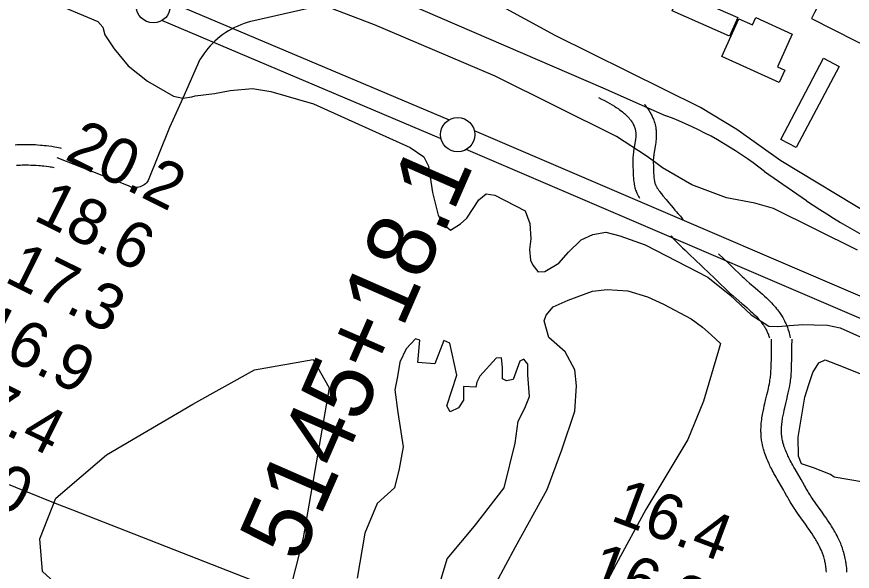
# Model space of a CAD drawing. Extents: x 3535183 to 3573198, y 534952 to 560562.
# Drawn here: x 3555878 to 3557103, y 547129 to 547941 of the extents above; entities that cross this region are included whole.
import ezdxf

# ---------------------------------------------------------------- set-up
doc = ezdxf.new("R2010")
doc.units = 0
for name, color, linetype in [('V-BLDG-OTLN', 7, 'Continuous'), ('V-CHAN-NAID', 7, 'Continuous'), ('V-LEVE-TOET', 7, 'Continuous'), ('V-RIVR-EDGE', 7, 'Continuous'), ('V-RIVR-RANG', 7, 'Continuous'), ('V-ROAD-CNTR', 7, 'Continuous'), ('V-SITE-OTLN', 7, 'Continuous'), ('V-SITE-VEGE', 7, 'Continuous'), ('V-SURV-IDEN', 7, 'Continuous'), ('V-SURV-LINE', 7, 'Continuous'), ('V-TOPO-MINR', 7, 'Continuous'), ('V-TOPO-SHOR', 7, 'Continuous')]:
    doc.layers.add(name, color=color, linetype=linetype)

msp = doc.modelspace()

# ---------------------------------------------------------------- linework, layer by layer
at = {"layer": 'V-BLDG-OTLN'}
for points in [[(3556850.6, 547977.1), (3556934.7, 547940.1), (3556922.6, 547912.5), (3556838.5, 547949.6)], [(3556911.3, 547883), (3556936.3, 547938.1), (3556956.4, 547929.1), (3556961.3, 547939.9), (3557014.6, 547915.7), (3556992.9, 547867.7), (3557003.7, 547862.8), (3556995.6, 547844.9)], [(3557083.4, 547868.3), (3557020.6, 547749.4), (3556997.9, 547761.4), (3557060.7, 547880.3)]]:
    msp.add_lwpolyline(points, close=True, dxfattribs=at)
at = {"layer": 'V-LEVE-TOET'}
for points in [[(3554872.8, 549672.1), (3554853.1, 549510.2), (3554837, 549286.3), (3554808.1, 548993), (3554774.6, 548716), (3554767.6, 548638.8), (3554766.1, 548596.2), (3554777.1, 548559.6), (3554802.5, 548515.5), (3554850.5, 548469.2), (3554916.9, 548415.1), (3554993, 548371.1), (3555119.9, 548304.9), (3555284.6, 548234.2), (3555453.1, 548165.3), (3555612.8, 548096.5), (3555725.5, 548047.9), (3555877.3, 547986.1), (3555936.3, 547959.6), (3555997, 547934.3)], [(3557110.3, 547599.4), (3556987.3, 547660.1), (3556959.6, 547668.3), (3556918.3, 547676.1), (3556891, 547686.2), (3556867.5, 547694.8), (3556824.6, 547720.1), (3556810.6, 547730.2), (3556800.7, 547737.5), (3556757, 547765.5), (3556579, 547853.9), (3556402.2, 547929.1), (3556326.8, 547957.9), (3556167.9, 548039.3), (3556002.1, 548107), (3555923.6, 548131.5), (3555907.7, 548136.9), (3555905.3, 548137.5), (3555790.3, 548165.7), (3555611.9, 548234.6), (3555382.5, 548329.2), (3555257.2, 548382.1), (3555142.8, 548434.7)], [(3555997, 547934.3), (3556004, 547925.7), (3556007.1, 547914.4), (3556020.8, 547894.1), (3556041.1, 547869.2), (3556069.6, 547846.6), (3556107.5, 547824.8)], [(3556139.5, 547825.2), (3556167.9, 547828.7), (3556190.9, 547833), (3556223.7, 547836.2), (3556250.2, 547831.5), (3556313.1, 547813.6), (3556454.7, 547749.8), (3556474.7, 547735.8), (3556481.3, 547722.5), (3556487.6, 547683.9), (3556495.8, 547650.7), (3556502.8, 547637.9), (3556513.8, 547628.5), (3556528.2, 547637.9), (3556537.5, 547646.1), (3556555.5, 547673), (3556566, 547682), (3556578.5, 547679.7), (3556623.4, 547656.7), (3556630, 547638.4), (3556631.6, 547615.7), (3556629.7, 547600.5), (3556631.2, 547584.5), (3556634.4, 547577.1), (3556641.8, 547568.2), (3556641.4, 547567.8), (3556651.9, 547568.2), (3556672.6, 547580.3), (3556686.6, 547596.3), (3556705.3, 547614.3), (3556722.5, 547622.1), (3556741.2, 547625.6), (3556761.9, 547620.2), (3556799, 547607.3), (3556890.7, 547559.8), (3556923.1, 547533.7), (3556954.3, 547504.5), (3556980.5, 547488.1), (3556993.7, 547487.3), (3557010.5, 547488.9), (3557030, 547490.5), (3557046.8, 547490.1), (3557066.3, 547489.3), (3557085, 547485.5), (3557189.2, 547438.7)], [(3556107.5, 547824.8), (3556121.3, 547822.1), (3556134.4, 547823.7), (3556139.5, 547825.2)]]:
    msp.add_lwpolyline(points, dxfattribs=at)
at = {"layer": 'V-RIVR-EDGE'}
msp.add_lwpolyline([(3556483.5, 547062.6), (3556508.9, 547147.1), (3556548.8, 547195.4), (3556592.4, 547251.1), (3556608.5, 547316.6), (3556612.9, 547349.1), (3556622.8, 547368), (3556629.5, 547385.2), (3556627.2, 547417), (3556627.2, 547432.3), (3556621.1, 547439.7), (3556615.6, 547436.7), (3556605.7, 547409.7), (3556595.9, 547407.9), (3556589.8, 547411), (3556589.8, 547427.5), (3556588.6, 547441.6), (3556580.7, 547441), (3556556.7, 547414.8), (3556552.4, 547406.2), (3556551.1, 547398.8), (3556532.8, 547399.5), (3556532.7, 547379.9), (3556525.3, 547368.3), (3556513.1, 547362.8), (3556508.2, 547371.4), (3556523, 547416.1), (3556512.7, 547463.3), (3556504.1, 547467), (3556490.6, 547432.7), (3556466.1, 547434.6), (3556468.6, 547467.7), (3556462.5, 547469.5), (3556449, 547454.8), (3556439.7, 547435.3), (3556436, 547414.4), (3556432.3, 547394.8), (3556436.5, 547361.7), (3556444.3, 547311.5), (3556438.7, 547279), (3556431.9, 547251.5), (3556406.1, 547228.2), (3556388.2, 547184.8), (3556377.1, 547119.2)], dxfattribs=at)
at = {"layer": 'V-ROAD-CNTR'}
for points in [[(3556737.7, 547836.3), (3556020.6, 548146.1)], [(3556326.8, 547957.9), (3556225.5, 547935.2), (3556220.7, 547934), (3556215.9, 547932.7), (3556211.1, 547931.1), (3556206.4, 547929.4), (3556201.8, 547927.4), (3556197.3, 547925.3), (3556192.9, 547923), (3556188.5, 547920.5), (3556184.3, 547917.8), (3556180.2, 547915), (3556176.2, 547912), (3556172.3, 547908.8), (3556168.5, 547905.5), (3556164.9, 547902), (3556161.5, 547898.4), (3556158.2, 547894.7), (3556155, 547890.8), (3556152, 547886.8), (3556149.2, 547882.6), (3556146.5, 547878.4), (3556121.3, 547822.1), (3556102, 547779), (3556070.8, 547701.5)], [(3556829.1, 547796.1), (3556737.7, 547836.3)], [(3556730.7, 547823), (3556735.3, 547820.6), (3556739.7, 547818.3), (3556743.7, 547816.1), (3556747.4, 547814), (3556750.8, 547812), (3556753.9, 547810.1), (3556756.7, 547808.3), (3556759.3, 547806.6), (3556761.6, 547805), (3556763.8, 547803.4), (3556765.7, 547801.9), (3556767.4, 547800.5), (3556769, 547799.2), (3556770.4, 547797.9), (3556771.6, 547796.7), (3556772.8, 547795.6), (3556773.8, 547794.5), (3556774.7, 547793.5), (3556775.6, 547792.6), (3556776.3, 547791.7), (3556777, 547790.8), (3556777.6, 547790), (3556778.2, 547789.2), (3556778.7, 547788.6), (3556779.6, 547787.2), (3556780.3, 547786), (3556780.9, 547784.9), (3556781.5, 547784), (3556781.9, 547783.1), (3556782.2, 547782.5), (3556782.8, 547781.1), (3556783.2, 547780.1), (3556783.5, 547779.4), (3556783.9, 547778.2), (3556784.2, 547777.1), (3556784.5, 547776), (3556784.8, 547775), (3556784.9, 547773.9), (3556785.1, 547772.9), (3556785.2, 547771.9), (3556785.3, 547770.9), (3556785.3, 547769.9), (3556785.4, 547768.9), (3556785.4, 547768), (3556785.3, 547767), (3556785.3, 547766.1), (3556785.2, 547764.1), (3556785, 547762.2), (3556784.8, 547760.4), (3556784.6, 547758.8), (3556782.2, 547744), (3556781.9, 547741.9), (3556781.7, 547740.1), (3556781.5, 547738.5), (3556781.2, 547735.6), (3556781.1, 547733.4), (3556781, 547731.6), (3556781, 547729.1), (3556781, 547726.6), (3556781.1, 547722.5), (3556781.3, 547715.4), (3556781.4, 547712.5), (3556781.5, 547710), (3556781.6, 547707.7), (3556781.8, 547705.7), (3556781.9, 547703.9), (3556782.1, 547702.3), (3556782.5, 547699.5), (3556782.8, 547697.4), (3556783.1, 547695.7), (3556783.5, 547693.3), (3556784.1, 547690.8), (3556784.6, 547688.9), (3556785.1, 547687.2), (3556785.7, 547685.7), (3556786.2, 547684.3), (3556786.7, 547683), (3556787.3, 547681.7), (3556788.3, 547679.6), (3556789.3, 547677.8), (3556790.1, 547676.3), (3556790.8, 547675.2)], [(3556798, 547812.5), (3556798.4, 547812.1), (3556799.6, 547810.7), (3556800.6, 547809.3), (3556801.6, 547808), (3556802.5, 547806.8), (3556803.4, 547805.6), (3556804.9, 547803.4), (3556806.1, 547801.3), (3556807.2, 547799.5), (3556808, 547797.9), (3556808.8, 547796.4), (3556809.4, 547795), (3556810.4, 547792.8), (3556811.1, 547791), (3556811.7, 547789.6), (3556812.4, 547787.6), (3556813, 547785.5), (3556813.7, 547783.2), (3556814.2, 547780.9), (3556814.5, 547778.8), (3556814.8, 547776.7), (3556815.1, 547774.8), (3556815.2, 547772.9), (3556815.3, 547771), (3556815.4, 547769.3), (3556815.4, 547767.7), (3556815.3, 547766.1), (3556815.3, 547764.5), (3556815.1, 547761.7), (3556814.8, 547759.1), (3556814.5, 547756.7), (3556814.2, 547754.4), (3556811.9, 547739.6), (3556811.6, 547738), (3556811.5, 547736.5), (3556811.3, 547735.4), (3556811.1, 547733.3), (3556811, 547731.8), (3556811, 547730.7), (3556811, 547729.1), (3556811, 547727.4), (3556811.1, 547723.4), (3556811.3, 547716.2), (3556811.4, 547713.7), (3556811.5, 547711.5), (3556811.6, 547709.7), (3556811.7, 547708.1), (3556811.8, 547706.8), (3556811.9, 547705.7), (3556812.2, 547703.6), (3556812.4, 547702.1), (3556812.6, 547701.1), (3556812.9, 547699.5), (3556813.2, 547698), (3556813.4, 547697.2), (3556813.6, 547696.6), (3556813.9, 547695.9), (3556814.1, 547695.3), (3556814.3, 547694.8), (3556814.5, 547694.3), (3556815.1, 547693.2), (3556815.6, 547692.3), (3556816, 547691.4), (3556816.4, 547690.8), (3556817.3, 547689.4), (3556818, 547688.4), (3556819.1, 547686.8), (3556820.4, 547685.1)], [(3555943.4, 547748.3), (3555942.1, 547748.6), (3555939.2, 547749.2), (3555936.5, 547749.7), (3555933.9, 547750.1), (3555931.5, 547750.5), (3555929.2, 547750.9), (3555925.1, 547751.5), (3555921.4, 547751.9), (3555918.2, 547752.3), (3555915.3, 547752.6), (3555912.9, 547752.8), (3555908.6, 547753.1), (3555905.4, 547753.3), (3555903, 547753.4), (3555899.4, 547753.5), (3555895.8, 547753.6), (3555893, 547753.6), (3555890.4, 547753.6), (3555887.8, 547753.6), (3555885.2, 547753.6), (3555882.8, 547753.5), (3555880.4, 547753.4), (3555878, 547753.3), (3555875.7, 547753.2)], [(3556070.8, 547701.5), (3556069.5, 547699.7), (3556068.1, 547698), (3556066.5, 547696.5), (3556064.8, 547695.1), (3556062.9, 547693.9), (3556060.9, 547692.9), (3556058.8, 547692), (3556056.7, 547691.4), (3556054.5, 547691.1), (3556052.3, 547690.9), (3556050.1, 547690.9), (3556047.9, 547691.2), (3556045.7, 547691.7), (3556043.6, 547692.4), (3556041.6, 547693.3), (3555937.2, 547734.5)], [(3555933, 547719.8), (3555931.1, 547720.2), (3555928.9, 547720.6), (3555926.8, 547720.9), (3555924.8, 547721.2), (3555921.1, 547721.7), (3555917.9, 547722.1), (3555915.1, 547722.4), (3555912.6, 547722.7), (3555910.5, 547722.9), (3555906.6, 547723.1), (3555903.8, 547723.3), (3555901.7, 547723.4), (3555898.5, 547723.5), (3555895.3, 547723.6), (3555892.8, 547723.6), (3555890.4, 547723.6), (3555888.1, 547723.6), (3555885.9, 547723.6), (3555883.7, 547723.5), (3555881.6, 547723.5), (3555879.6, 547723.4), (3555877.7, 547723.2)], [(3557035.6, 547671.7), (3556974, 547714.2)], [(3556820.3, 547685.3), (3556822.9, 547682), (3556825.2, 547679.1), (3556829.7, 547673.5), (3556833.6, 547668.8), (3556837, 547664.6), (3556840, 547661.1), (3556842.7, 547658), (3556845, 547655.3), (3556847.1, 547653), (3556850.7, 547648.9), (3556853.5, 547645.9), (3556854.9, 547644.4)], [(3556836.5, 547620.2), (3556837.1, 547619.6), (3556840.5, 547616.1), (3556845.2, 547611.4), (3556849.6, 547607), (3556853.7, 547602.9), (3556857.6, 547599.1), (3556865, 547592.1), (3556871.4, 547586), (3556893.8, 547564.8), (3556899.3, 547559.6), (3556903.5, 547555.6), (3556909.6, 547549.6), (3556915.8, 547543.5), (3556918.3, 547541.1), (3556920.9, 547538.7), (3556923.3, 547536.5), (3556925.7, 547534.3), (3556928.1, 547532.2), (3556932.6, 547528.4), (3556941, 547521.2), (3556944.6, 547518.1), (3556947.9, 547515.3), (3556950.9, 547512.6), (3556953.7, 547510.1), (3556956.2, 547507.7), (3556958.5, 547505.5), (3556960.6, 547503.4), (3556962.5, 547501.5), (3556964.2, 547499.6), (3556965.7, 547497.9), (3556967.1, 547496.3), (3556968.4, 547494.7), (3556969.5, 547493.3), (3556970.6, 547492), (3556971.5, 547490.7), (3556972.3, 547489.5), (3556973.1, 547488.4), (3556973.8, 547487.3), (3556974.4, 547486.3), (3556974.9, 547485.4), (3556976, 547483.6), (3556976.8, 547482), (3556977.5, 547480.6), (3556978.1, 547479.4), (3556978.5, 547478.3), (3556978.9, 547477.4), (3556979.6, 547475.7), (3556980, 547474.4), (3556980.3, 547473.5), (3556980.8, 547472), (3556981.1, 547470.9)], [(3556906.5, 547594.1), (3556914.4, 547586.6), (3556920, 547581.3), (3556924.3, 547577.2), (3556930.6, 547571.1), (3556936.8, 547565), (3556939.1, 547562.8), (3556941.3, 547560.7), (3556943.5, 547558.7), (3556945.7, 547556.7), (3556947.8, 547554.9), (3556952.1, 547551.1), (3556960.5, 547544), (3556964.2, 547540.9), (3556967.7, 547537.8), (3556971, 547534.9), (3556974, 547532.1), (3556976.9, 547529.5), (3556979.5, 547526.9), (3556982, 547524.4), (3556984.3, 547522.1), (3556986.4, 547519.8), (3556988.3, 547517.7), (3556990.1, 547515.6), (3556991.7, 547513.6), (3556993.2, 547511.7), (3556994.6, 547509.9), (3556995.9, 547508.1), (3556997, 547506.5), (3556998.1, 547504.9), (3556999.1, 547503.4), (3557000, 547502), (3557000.8, 547500.6), (3557002.3, 547498), (3557003.5, 547495.7), (3557004.5, 547493.6), (3557005.4, 547491.8), (3557006.1, 547490.2), (3557006.7, 547488.6), (3557007.7, 547486.1), (3557008.4, 547484.1), (3557008.9, 547482.6), (3557009.6, 547480.3), (3557010.3, 547478), (3557010.8, 547475.6), (3557011.2, 547473.4), (3557011.6, 547471.4), (3557011.7, 547470.8)], [(3556970.7, 547356.4), (3556971.1, 547358.7), (3556971.5, 547361), (3556971.9, 547363.2), (3556972.8, 547367.4), (3556973.6, 547371.4), (3556974.5, 547375), (3556976.1, 547381.8), (3556977.5, 547387.6), (3556978.7, 547392.6), (3556979.6, 547396.9), (3556980.4, 547400.6), (3556981.1, 547403.8), (3556981.6, 547406.6), (3556982, 547409), (3556982.3, 547411.1), (3556982.6, 547412.9), (3556982.8, 547414.4), (3556983.1, 547417.2), (3556983.3, 547419.2), (3556983.4, 547420.7), (3556983.5, 547423), (3556983.6, 547425.3), (3556984, 547447.2), (3556984.2, 547458.2), (3556984.3, 547469.2)], [(3557000.3, 547351.4), (3557000.6, 547353.5), (3557001, 547355.5), (3557001.3, 547357.4), (3557002.1, 547361.2), (3557002.9, 547364.8), (3557003.7, 547368.2), (3557005.2, 547374.8), (3557006.6, 547380.6), (3557007.9, 547385.8), (3557008.9, 547390.4), (3557009.8, 547394.5), (3557010.5, 547398.1), (3557011.1, 547401.3), (3557011.6, 547404.1), (3557012, 547406.6), (3557012.3, 547408.8), (3557012.6, 547410.8), (3557013, 547414.2), (3557013.2, 547416.8), (3557013.3, 547418.8), (3557013.5, 547421.7), (3557013.6, 547424.5), (3557014, 547446.7), (3557014.2, 547457.8), (3557014.3, 547468.8)], [(3557063.8, 547137.1), (3557063.5, 547138.9), (3557063.3, 547140.3), (3557063, 547141.5), (3557062.6, 547143.8), (3557062.2, 547145.4), (3557061.9, 547146.6), (3557061.4, 547148.4), (3557060.8, 547150.3), (3557060.4, 547151.6), (3557059.9, 547153), (3557059.4, 547154.3), (3557058.9, 547155.6), (3557058.5, 547156.9), (3557058, 547158.1), (3557056.9, 547160.6), (3557055.8, 547163), (3557054.8, 547165.2), (3557053.7, 547167.4), (3557052.5, 547169.5), (3557051.4, 547171.5), (3557050.3, 547173.5), (3557049.2, 547175.4), (3557048.1, 547177.2), (3557047, 547179), (3557045.9, 547180.7), (3557043.7, 547184.1), (3557041.6, 547187.2), (3557039.6, 547190.1), (3557037.7, 547192.9), (3557033.9, 547198.1), (3557027.2, 547207.4), (3557024.7, 547211), (3557022.4, 547214.2), (3557020.5, 547217), (3557018.8, 547219.5), (3557017.3, 547221.7), (3557014.8, 547225.6), (3557013, 547228.6), (3557011.6, 547230.9), (3557009.6, 547234.3), (3557008.6, 547236.1), (3557007.6, 547237.9), (3557006.4, 547240.1), (3557004, 547244.3), (3557001.8, 547248.3), (3556992.7, 547263.8), (3556991, 547266.8), (3556989.4, 547269.6), (3556987.9, 547272.3), (3556986.5, 547274.9), (3556985.3, 547277.3), (3556984.1, 547279.5), (3556983, 547281.7), (3556982, 547283.7), (3556981.1, 547285.7), (3556980.2, 547287.5), (3556978.7, 547291), (3556977.4, 547294), (3556976.3, 547296.8), (3556975.4, 547299.2), (3556974.6, 547301.4), (3556974, 547303.2), (3556973.5, 547305), (3556972.6, 547307.9), (3556972, 547310.1), (3556971.6, 547311.9), (3556971, 547314.4), (3556970.5, 547317), (3556970.1, 547319), (3556969.8, 547320.9), (3556969.5, 547322.8), (3556969.3, 547324.6), (3556969.2, 547326.4), (3556969, 547328.2), (3556968.9, 547330), (3556968.9, 547331.7), (3556968.8, 547333.3), (3556968.8, 547335), (3556968.8, 547336.7), (3556968.9, 547339.8), (3556969.1, 547342.8), (3556969.3, 547345.7), (3556969.6, 547348.5), (3556969.9, 547351.2), (3556970.3, 547353.8), (3556970.7, 547356.2)], [(3557093.4, 547142), (3557093.1, 547144), (3557092.8, 547145.9), (3557092.4, 547147.6), (3557091.8, 547150.5), (3557091.3, 547152.6), (3557090.9, 547154.3), (3557090.2, 547156.7), (3557089.5, 547159.2), (3557088.9, 547161), (3557088.2, 547162.8), (3557087.6, 547164.6), (3557087, 547166.3), (3557086.4, 547167.9), (3557085.7, 547169.6), (3557084.4, 547172.6), (3557083, 547175.6), (3557081.7, 547178.5), (3557080.3, 547181.2), (3557079, 547183.7), (3557077.6, 547186.2), (3557076.3, 547188.5), (3557075, 547190.8), (3557073.7, 547192.9), (3557072.4, 547195), (3557071.2, 547196.9), (3557068.7, 547200.6), (3557066.4, 547204.1), (3557064.2, 547207.3), (3557062.1, 547210.2), (3557058.3, 547215.6), (3557051.6, 547224.9), (3557049.2, 547228.3), (3557047.1, 547231.3), (3557045.3, 547233.9), (3557043.7, 547236.2), (3557042.4, 547238.1), (3557040.2, 547241.6), (3557038.5, 547244.3), (3557037.4, 547246.2), (3557035.6, 547249.2), (3557034.8, 547250.6), (3557034, 547252.2), (3557032.7, 547254.5), (3557030.2, 547259.1), (3557027.7, 547263.4), (3557018.7, 547278.8), (3557017.1, 547281.7), (3557015.6, 547284.3), (3557014.2, 547286.8), (3557013, 547289), (3557011.8, 547291.2), (3557010.8, 547293.2), (3557009.8, 547295.1), (3557009, 547296.8), (3557008.2, 547298.4), (3557007.5, 547299.9), (3557006.2, 547302.8), (3557005.2, 547305.3), (3557004.3, 547307.5), (3557003.6, 547309.4), (3557003, 547311.1), (3557002.5, 547312.5), (3557002.2, 547313.7), (3557001.5, 547316), (3557001, 547317.7), (3557000.7, 547318.9), (3557000.3, 547320.8), (3556999.9, 547322.7), (3556999.7, 547323.9), (3556999.5, 547325.2), (3556999.3, 547326.5), (3556999.2, 547327.7), (3556999.1, 547329), (3556999, 547330.2), (3556998.9, 547331.4), (3556998.9, 547332.6), (3556998.8, 547333.8), (3556998.8, 547335), (3556998.8, 547336.1), (3556998.9, 547338.5), (3556999, 547340.8), (3556999.2, 547343), (3556999.4, 547345.2), (3556999.7, 547347.4), (3557000, 547349.5), (3557000.3, 547351.6)], [(3557064.9, 547127.7), (3557064.6, 547130.7), (3557064.4, 547133.2), (3557064.1, 547135.4), (3557063.8, 547137.4)], [(3557094.9, 547128), (3557094.8, 547129.9), (3557094.5, 547133.5), (3557094.2, 547136.7), (3557093.8, 547139.5), (3557093.5, 547141.8)]]:
    msp.add_lwpolyline(points, dxfattribs=at)
for centre, radius, start, end in [((3556645.6, 547301.9), 527.2, 51.4598, 69.6252), ((3557659, 548597.7), 1116.3, 236.0498, 245.7432)]:
    msp.add_arc(centre, radius, start, end, dxfattribs=at)
at = {"layer": 'V-SITE-OTLN'}
msp.add_lwpolyline([(3556509.7, 548675.5), (3556805.7, 548542), (3557087.7, 548421.7), (3557229.1, 548358.7), (3557143.1, 548156.7), (3557061.4, 547973.9), (3557047.2, 547947.1), (3557042.7, 547938.4), (3557268.1, 547824.3), (3557236.9, 547753.6), (3557345.9, 547709.2), (3557281.3, 547578.4), (3557132.1, 547648.9), (3556997.7, 547729.9), (3556933.2, 547776.2), (3556880.1, 547808.2), (3556667.2, 547913.7), (3556491.4, 548009.9), (3556259.8, 548110.7), (3556324, 548261.9), (3556329.4, 548274.8), (3556413.9, 548468.1), (3556501.1, 548677.8)], close=True, dxfattribs=at)
at = {"layer": 'V-SITE-VEGE'}
msp.add_lwpolyline([(3556580.7, 547112.3), (3556608.8, 547164.9), (3556655.2, 547248.8), (3556676.9, 547307.1), (3556695.8, 547363.5), (3556698.4, 547400.8), (3556696.1, 547424.1), (3556681.7, 547450.5), (3556657.9, 547471.5), (3556650.9, 547495.9), (3556653.9, 547504.2), (3556664.4, 547516.1), (3556686, 547525.9), (3556721.7, 547539.2), (3556743.2, 547541.6), (3556773.9, 547540), (3556802.7, 547531), (3556825.7, 547520.3), (3556866.3, 547499), (3556882.9, 547486.5), (3556895.7, 547475.1), (3556909.4, 547462.7), (3556906.4, 547452.5), (3556884.4, 547378.3), (3556861.8, 547321.9), (3556800, 547219.7), (3556756.5, 547139.5), (3556721.6, 547073.1)], dxfattribs=at)
msp.add_lwpolyline([(3556335.9, 547397.5), (3556297.9, 547178.3), (3556275.5, 547089.2), (3556250.2, 547033.8), (3556226.4, 547019.1), (3556184.4, 547013.8), (3556099.8, 547022.6), (3556013.2, 547060.2), (3555938.2, 547108.1), (3555915.9, 547128.6), (3555911.9, 547176.8), (3555935.5, 547236), (3556009.5, 547299.7), (3556135.9, 547373.6), (3556226.4, 547424), (3556312.5, 547439)], close=True, dxfattribs=at)
at = {"layer": 'V-SURV-LINE'}
for points in [[(3556102.4, 547963.1), (3556511.7, 547790.1)], [(3556500.1, 547762.4), (3556090.7, 547935.5)], [(3556548.6, 547774.4), (3557332.7, 547438.6)], [(3557321, 547411), (3556536.8, 547746.8)]]:
    msp.add_lwpolyline(points, dxfattribs=at)
for centre in [(3556078.1, 547957.1), (3556524.3, 547768.5)]:
    msp.add_circle(centre, 25, dxfattribs=at)
at = {"layer": 'V-TOPO-MINR'}
msp.add_lwpolyline([(3556753.9, 546908.2), (3555960.2, 547218.5), (3555941.3, 547225.9), (3555922.5, 547233.3), (3555903.6, 547240.9), (3555884.8, 547248.4), (3555857.5, 547259.4)], dxfattribs=at)
at = {"layer": 'V-TOPO-SHOR'}
for points in [[(3557070.7, 547270.7), (3557045.7, 547280.5), (3557028.1, 547286.4), (3557023.7, 547297.7), (3557023.3, 547325.7), (3557032.9, 547384.2), (3557038.9, 547402.8), (3557044.8, 547420.3), (3557053.5, 547434.1), (3557062.9, 547438.6), (3557080.5, 547431.7), (3557118.4, 547417)], [(3557118.9, 547259.4), (3557076.2, 547266.8), (3557070.7, 547270.7)]]:
    msp.add_lwpolyline(points, dxfattribs=at)

# ---------------------------------------------------------------- texts
at = {"layer": 'V-CHAN-NAID'}
msp.add_text(' GYPSY (129.5) (2)', height=100, rotation=62.4944, dxfattribs=at).set_placement((3555385.9, 547315.6))
at = {"layer": 'V-RIVR-RANG'}
for s, rotation, p in [('20.2', 333.5983, (3555946.5, 547733.3)), ('18.6', 333.5983, (3555900.6, 547644.4)), ('17.3', 333.5983, (3555858, 547554)), ('16.9', 333.5983, (3555813.5, 547464.4)), ('17.4', 333.5983, (3555769.5, 547374.6)), ('15.0', 333.5983, (3555722.7, 547286.2)), ('16.4', 339.3983, (3556746.4, 547204.3)), ('16.8', 339.3983, (3556711.4, 547110.6))]:
    msp.add_text(s, height=67, rotation=rotation, dxfattribs=at).set_placement(p)
at = {"layer": 'V-SURV-IDEN'}
msp.add_text('5145+18.1', height=100, rotation=66.3825, dxfattribs=at).set_placement((3556292.7, 547139.4))

doc.saveas('drawing.dxf')
